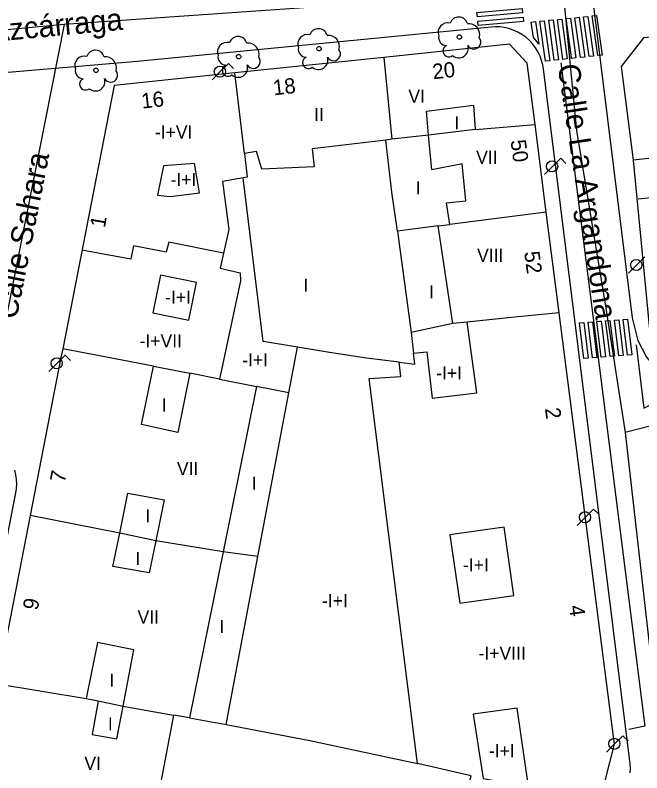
# Model space of a CAD drawing. Extents: x 282771 to 285132, y 4823109 to 4825496.
# Drawn here: x 284793.1 to 284864.9, y 4823365.4 to 4823452.2 of the extents above; entities that cross this region are included whole.
import ezdxf

# ---------------------------------------------------------------- set-up
doc = ezdxf.new("R2010")
doc.units = 0
for name, color, linetype in [('ACERA-BORDILLO', 7, 'Continuous'), ('ARBOL', 7, 'Continuous'), ('CALLE-EJE', 7, 'Continuous'), ('CALLE-TEXTO', 7, 'Continuous'), ('EDIFICIO', 7, 'Continuous'), ('FAROLA', 7, 'Continuous'), ('INTERIOR-EDIFICIO', 7, 'Continuous'), ('MEDIANERA', 7, 'Continuous'), ('NUM-PORTAL', 7, 'Continuous'), ('PASO-PEATONES', 7, 'Continuous'), ('SENAL-VIARIA', 7, 'Continuous'), ('TXT-ALTURA-EDIFICIO', 7, 'Continuous')]:
    doc.layers.add(name, color=color, linetype=linetype)

msp = doc.modelspace()

# ---------------------------------------------------------------- linework, layer by layer
at = {"layer": 'ACERA-BORDILLO'}
for points in [[(284855.25, 4823486.128), (284863.756, 4823417.547), (284864.409, 4823414.942), (284865.404, 4823413.045), (284866.461, 4823411.77), (284867.922, 4823410.34), (284869.412, 4823409.284), (284870.62, 4823408.876), (284871.97, 4823408.556), (284873.249, 4823408.467), (284874.776, 4823408.431), (284876.768, 4823408.817), (284877.567, 4823409.19), (284878.419, 4823409.776), (284879.201, 4823410.38), (284879.752, 4823410.984), (284880.356, 4823411.731), (284880.853, 4823412.584), (284881.279, 4823413.49), (284881.599, 4823414.343), (284881.783, 4823414.941), (284879.943, 4823416.751), (284890.083, 4823456.981)], [(284863.531, 4823365.425), (284863.54, 4823365.943), (284863.501, 4823366.458), (284853.601, 4823446.036), (284853.519, 4823446.517), (284853.39, 4823447.004), (284853.212, 4823447.49), (284852.983, 4823447.969), (284852.702, 4823448.432), (284852.373, 4823448.872), (284851.996, 4823449.281), (284851.579, 4823449.651), (284851.126, 4823449.978), (284850.645, 4823450.255), (284850.143, 4823450.48), (284849.63, 4823450.652), (284849.112, 4823450.771), (284848.598, 4823450.838), (284848.095, 4823450.857), (284847.608, 4823450.831), (284807.083, 4823446.87), (284748.402, 4823441.9)], [(284793.054, 4823400.1), (284793.183, 4823399.561), (284793.257, 4823399.024), (284793.278, 4823398.495), (284793.249, 4823397.982), (284793.176, 4823397.491), (284783.084, 4823345.791)]]:
    msp.add_lwpolyline(points, dxfattribs=at)
at = {"layer": 'ARBOL'}
for centre, major_axis, ratio, start_param, end_param in [((284843.895, 4823450.939), (0.592, 0.853), 0.999979, 5.591972, 8.13565), ((284827.834, 4823449.601), (0.592, 0.853), 0.999979, 5.592452, 8.136131), ((284842.635, 4823450.209), (0.625, 0.901), 0.999979, 0.35231, 2.536141), ((284845.025, 4823449.939), (0.725, 1.046), 0.999979, 5.057734, 6.990975), ((284818.644, 4823448.708), (0.593, 0.853), 0.999979, 5.592729, 8.136408), ((284826.574, 4823448.871), (0.626, 0.901), 0.999979, 0.352791, 2.536621), ((284828.964, 4823448.601), (0.726, 1.045), 0.999979, 5.058215, 6.991455), ((284842.525, 4823449.639), (-0.533, -0.769), 0.999979, 5.119977, 6.857162), ((284817.384, 4823447.978), (0.626, 0.901), 0.999979, 0.353067, 2.536898), ((284819.774, 4823447.708), (0.726, 1.045), 0.999979, 5.058491, 6.991732), ((284845.635, 4823449.109), (-0.454, -0.655), 0.999979, 5.824453, 9.141077), ((284802.313, 4823447.14), (0.593, 0.852), 0.999978, 5.593221, 8.1369), ((284826.464, 4823448.301), (-0.534, -0.768), 0.999979, 5.120457, 6.857643), ((284829.574, 4823447.771), (-0.455, -0.654), 0.999979, 5.824933, 9.141557), ((284842.765, 4823448.089), (-0.383, -0.552), 0.999979, 4.16245, 7.578684), ((284843.905, 4823448.389), (-0.619, -0.892), 0.999979, 6.173379, 8.773457), ((284801.053, 4823446.41), (0.626, 0.9), 0.999978, 0.35356, 2.537391), ((284803.443, 4823446.14), (0.727, 1.045), 0.999978, 5.058984, 6.992224), ((284817.274, 4823447.408), (-0.534, -0.768), 0.999979, 5.120734, 6.857919), ((284820.384, 4823446.878), (-0.455, -0.654), 0.999979, 5.82521, 9.141834), ((284826.704, 4823446.751), (-0.383, -0.552), 0.999979, 4.16293, 7.579164), ((284827.844, 4823447.051), (-0.619, -0.892), 0.999979, 6.173859, 8.773937), ((284817.514, 4823445.858), (-0.383, -0.552), 0.999979, 4.163207, 7.579441), ((284818.654, 4823446.158), (-0.62, -0.891), 0.999979, 6.174136, 8.774214), ((284800.943, 4823445.84), (-0.534, -0.768), 0.999978, 5.121227, 6.858412), ((284804.053, 4823445.31), (-0.455, -0.654), 0.999978, 5.825702, 9.142327), ((284801.183, 4823444.29), (-0.384, -0.552), 0.999978, 4.1637, 7.579933), ((284802.323, 4823444.59), (-0.62, -0.891), 0.999978, 6.174629, 8.774707)]:
    msp.add_ellipse(centre, major_axis=major_axis, ratio=ratio, start_param=start_param, end_param=end_param, dxfattribs=at)
for centre, ratio in [((284843.965, 4823449.679), 0.999979), ((284827.904, 4823448.341), 0.999979), ((284818.714, 4823447.448), 0.999979), ((284802.383, 4823445.88), 0.999978)]:
    msp.add_ellipse(centre, major_axis=(0.145, 0.209), ratio=ratio, dxfattribs=at)
at = {"layer": 'CALLE-EJE'}
for points in [[(284855.813, 4823455.121), (284798.737, 4823451.115)], [(284855.813, 4823455.121), (284857.38, 4823438.982), (284860.726, 4823418.626), (284862.94, 4823404.397)], [(284798.737, 4823451.115), (284725.682, 4823444.29)], [(284798.737, 4823451.115), (284788.572, 4823400.02)], [(284880.876, 4823402.09), (284876.29, 4823404.105), (284871.034, 4823405.55), (284867.578, 4823405.599), (284862.94, 4823404.397), (284868.127, 4823358.724)]]:
    msp.add_lwpolyline(points, dxfattribs=at)
at = {"layer": 'EDIFICIO'}
for points in [[(284883.353, 4823447.493), (284880.787, 4823450.776), (284865.043, 4823449.611), (284862.503, 4823446.311), (284863.863, 4823435.591), (284865.738, 4823416.183), (284874.098, 4823415.431), (284875.798, 4823417.252), (284883.353, 4823447.493)], [(284788.662, 4823342.319), (284797.87, 4823340.476), (284809.181, 4823338.212), (284827.238, 4823334.597), (284836.169, 4823332.809), (284848.841, 4823330.273), (284852.482, 4823332.12), (284860.082, 4823362.25), (284861.722, 4823368.72), (284861.382, 4823371.33), (284859.512, 4823385.91), (284855.393, 4823418.101), (284853.923, 4823429.641), (284852.633, 4823439.671), (284851.743, 4823446.691), (284849.693, 4823448.851), (284835.343, 4823447.351), (284818.283, 4823445.581), (284804.463, 4823444.15), (284798.572, 4823413.99)], [(284798.572, 4823413.99), (284798.372, 4823413), (284794.842, 4823394.89), (284791.072, 4823375.62)]]:
    msp.add_lwpolyline(points, dxfattribs=at)
at = {"layer": 'FAROLA'}
for p, q in [((284817.538, 4823446.653), (284816.598, 4823445.723)), ((284818.128, 4823446.063), (284817.538, 4823446.653)), ((284816.598, 4823445.723), (284815.668, 4823444.783)), ((284855.568, 4823435.804), (284854.628, 4823434.874)), ((284856.158, 4823435.214), (284855.568, 4823435.804)), ((284854.628, 4823434.874), (284853.698, 4823433.934)), ((284865.193, 4823424.505), (284864.253, 4823423.575)), ((284864.253, 4823423.575), (284863.323, 4823422.635)), ((284798.861, 4823413.254), (284797.921, 4823412.324)), ((284799.451, 4823412.664), (284798.861, 4823413.254)), ((284797.921, 4823412.324), (284796.991, 4823411.384)), ((284859.334, 4823395.631), (284858.394, 4823394.701)), ((284859.924, 4823395.041), (284859.334, 4823395.631)), ((284858.394, 4823394.701), (284857.464, 4823393.761)), ((284862.682, 4823369.685), (284861.742, 4823368.755)), ((284863.272, 4823369.095), (284862.682, 4823369.685)), ((284861.742, 4823368.755), (284860.812, 4823367.815))]:
    msp.add_line(p, q, dxfattribs=at)
for centre in [(284816.558, 4823445.723), (284854.588, 4823434.874), (284864.213, 4823423.575), (284797.881, 4823412.324), (284858.354, 4823394.701), (284861.702, 4823368.755)]:
    msp.add_circle(centre, 0.638, dxfattribs=at)
at = {"layer": 'INTERIOR-EDIFICIO'}
msp.add_line((284840.423, 4823438.461), (284840.213, 4823441.181), dxfattribs=at)
for points in [[(284840.213, 4823441.181), (284845.583, 4823441.871), (284845.793, 4823439.081), (284840.423, 4823438.461)], [(284840.423, 4823438.461), (284836.233, 4823437.971), (284835.563, 4823437.891), (284827.133, 4823436.891), (284827.363, 4823434.821), (284821.373, 4823434.56), (284820.763, 4823436.56), (284819.375, 4823436.341), (284819.693, 4823433.65), (284819.223, 4823433.56), (284816.873, 4823433.15), (284817.583, 4823427.65), (284816.963, 4823424.92), (284816.582, 4823423.2), (284818.892, 4823422.69), (284818.922, 4823421.78), (284816.526, 4823410.506), (284820.748, 4823409.667), (284816.922, 4823390.75), (284813.074, 4823371.715), (284811.257, 4823372.041), (284808.781, 4823358.948)], [(284839.842, 4823345.33), (284844.542, 4823344.07), (284846.822, 4823352.63), (284842.122, 4823353.89), (284845.322, 4823365.09), (284839.172, 4823366.5), (284833.632, 4823410.57), (284837.272, 4823410.82), (284837.072, 4823412.44), (284838.882, 4823412.22), (284838.735, 4823413.476), (284840.232, 4823413.62), (284840.872, 4823408.35), (284845.982, 4823408.95), (284844.877, 4823417.05), (284843.212, 4823416.881), (284841.558, 4823428.057), (284842.897, 4823428.228), (284842.513, 4823430.711), (284844.713, 4823430.911), (284844.273, 4823435.151), (284840.823, 4823434.471), (284840.423, 4823438.461)], [(284810.113, 4823434.93), (284809.433, 4823431.56), (284810.883, 4823431.42), (284814.223, 4823431.85), (284813.673, 4823435.22), (284810.113, 4823434.93)], [(284808.902, 4823418.1), (284813.002, 4823417.27), (284813.882, 4823421.58), (284809.782, 4823422.41), (284808.902, 4823418.1)], [(284811.742, 4823404.39), (284807.602, 4823405.32), (284808.962, 4823412.01), (284813.125, 4823411.183), (284811.742, 4823404.39)], [(284808.482, 4823388.33), (284804.302, 4823389.04), (284805.092, 4823392.89), (284806.032, 4823397.44), (284810.192, 4823396.69), (284809.222, 4823391.99), (284808.482, 4823388.33)], [(284842.892, 4823392.67), (284844.022, 4823384.84), (284850.202, 4823385.73), (284849.082, 4823393.56), (284842.892, 4823392.67)], [(284801.242, 4823373.94), (284802.622, 4823373.66), (284801.952, 4823369.82), (284804.782, 4823369.33), (284805.482, 4823373.08), (284806.692, 4823379.5), (284802.542, 4823380.35), (284801.242, 4823373.94)], [(284851.872, 4823363.86), (284850.602, 4823372.82), (284845.562, 4823372.13), (284846.692, 4823364.78), (284851.872, 4823363.86)]]:
    msp.add_lwpolyline(points, dxfattribs=at)
at = {"layer": 'MEDIANERA'}
for p, q in [((284835.343, 4823447.351), (284836.233, 4823437.971)), ((284819.375, 4823436.341), (284818.283, 4823445.581)), ((284845.793, 4823439.081), (284852.633, 4823439.671)), ((284853.923, 4823429.641), (284842.897, 4823428.228)), ((284841.558, 4823428.057), (284836.903, 4823427.461)), ((284843.212, 4823416.881), (284838.452, 4823415.87)), ((284838.452, 4823415.87), (284838.735, 4823413.476)), ((284824.452, 4823408.93), (284825.452, 4823414.18)), ((284808.962, 4823412.01), (284798.572, 4823413.99)), ((284816.526, 4823410.506), (284813.125, 4823411.183)), ((284824.452, 4823408.93), (284820.748, 4823409.667)), ((284820.902, 4823390.2), (284824.452, 4823408.93)), ((284817.272, 4823370.96), (284820.902, 4823390.2)), ((284791.072, 4823375.62), (284801.242, 4823373.94)), ((284813.074, 4823371.715), (284817.272, 4823370.96))]:
    msp.add_line(p, q, dxfattribs=at)
for points in [[(284836.903, 4823427.461), (284836.233, 4823431.931), (284835.563, 4823437.891)], [(284870.253, 4823436.301), (284868.423, 4823436.091), (284863.863, 4823435.591)], [(284864.423, 4823431.141), (284870.033, 4823431.731), (284870.253, 4823436.301)], [(284825.452, 4823414.18), (284821.522, 4823414.82), (284819.223, 4823433.56)], [(284836.903, 4823427.461), (284837.098, 4823425.997), (284838.452, 4823415.87)], [(284816.963, 4823424.92), (284810.702, 4823426.18), (284810.412, 4823425.05), (284806.682, 4823425.78), (284806.382, 4823424.25), (284800.772, 4823425.28)], [(284855.393, 4823418.101), (284850.293, 4823417.601), (284844.877, 4823417.05)], [(284837.072, 4823412.44), (284833.342, 4823412.9), (284829.112, 4823413.58), (284825.452, 4823414.18)], [(284820.902, 4823390.2), (284816.922, 4823390.75), (284809.222, 4823391.99), (284805.092, 4823392.89), (284794.842, 4823394.89)], [(284802.622, 4823373.66), (284805.482, 4823373.08), (284811.257, 4823372.041)], [(284817.272, 4823370.96), (284826.842, 4823369.15), (284839.172, 4823366.5)]]:
    msp.add_lwpolyline(points, dxfattribs=at)
at = {"layer": 'PASO-PEATONES'}
for points in [[(284845.979, 4823452.502), (284851.155, 4823452.964), (284851.21, 4823452.467), (284846.033, 4823452.004)], [(284846.087, 4823451.507), (284851.264, 4823451.97), (284851.318, 4823451.472), (284846.141, 4823451.01)], [(284852.201, 4823451.395), (284852.699, 4823451.445), (284853.061, 4823448.86), (284852.88, 4823449.127), (284852.448, 4823449.63)], [(284853.197, 4823451.496), (284853.695, 4823451.546), (284854.336, 4823446.969), (284853.838, 4823446.916)], [(284854.193, 4823451.597), (284854.69, 4823451.647), (284855.33, 4823447.076), (284854.833, 4823447.022)], [(284855.188, 4823451.698), (284855.686, 4823451.748), (284856.325, 4823447.182), (284855.828, 4823447.129)], [(284856.184, 4823451.797), (284856.236, 4823451.804), (284856.682, 4823451.849), (284857.32, 4823447.289), (284856.823, 4823447.236), (284856.766, 4823447.639)], [(284857.179, 4823451.9), (284857.677, 4823451.95), (284858.315, 4823447.396), (284857.817, 4823447.342)], [(284858.175, 4823452.001), (284858.673, 4823452.051), (284859.31, 4823447.503), (284858.812, 4823447.449)], [(284859.171, 4823452.101), (284859.669, 4823452.152), (284860.304, 4823447.609), (284859.807, 4823447.556)], [(284857.716, 4823416.967), (284858.216, 4823417.005), (284858.716, 4823412.925), (284858.217, 4823412.888)], [(284858.715, 4823417.042), (284859.214, 4823417.079), (284859.714, 4823413), (284859.215, 4823412.962)], [(284859.713, 4823417.117), (284860.016, 4823417.139), (284860.212, 4823417.154), (284860.278, 4823416.614), (284860.713, 4823413.074), (284860.214, 4823413.037)], [(284860.711, 4823417.191), (284861.211, 4823417.229), (284861.614, 4823413.944), (284861.711, 4823413.149), (284861.212, 4823413.112), (284860.946, 4823415.279)], [(284861.71, 4823417.266), (284862.209, 4823417.303), (284862.709, 4823413.224), (284862.211, 4823413.186)], [(284862.708, 4823417.341), (284863.207, 4823417.378), (284863.704, 4823413.328), (284863.706, 4823413.298), (284863.208, 4823413.261)]]:
    msp.add_lwpolyline(points, close=True, dxfattribs=at)
at = {"layer": 'SENAL-VIARIA'}
for points in [[(284855.599, 4823446.747), (284865.209, 4823370.759), (284863.375, 4823370.386)], [(284864.192, 4823414.444), (284865.093, 4823407.199), (284866.678, 4823408.038), (284868.699, 4823408.411), (284870.968, 4823408.38), (284873.019, 4823408.007), (284875.04, 4823407.51), (284876.5, 4823406.763), (284878.397, 4823405.613), (284879.516, 4823404.929), (284880.386, 4823408.66)]]:
    msp.add_lwpolyline(points, dxfattribs=at)

# ---------------------------------------------------------------- texts
at = {"layer": 'CALLE-TEXTO'}
for s, rotation, p in [('Calle Azcárraga', 5.33782, (284781.839, 4823448.312)), ('Calle La Argandona', 278.5227, (284855.214, 4823446.437)), ('Calle Sahara', 78.74873, (284793.278, 4823417.267))]:
    msp.add_text(s, height=2.5, rotation=rotation, dxfattribs=at).set_placement(p)
at = {"layer": 'NUM-PORTAL'}
for s, rotation, p in [('20', 6.39062, (284840.983, 4823444.842)), ('18', 6.39062, (284822.731, 4823443.001)), ('16', 6.39062, (284807.655, 4823441.479)), ('50', 277.5694, (284849.824, 4823437.83)), ('1', 80.1904, (284803.4, 4823427.777)), ('52', 277.5694, (284851.383, 4823425.058)), ('2', 277.5694, (284853.759, 4823407.14)), ('7', 78.90956, (284798.796, 4823398.58)), ('9', 78.90955, (284795.696, 4823383.968)), ('4', 277.5694, (284856.506, 4823384.53))]:
    msp.add_text(s, height=1.75, rotation=rotation, dxfattribs=at).set_placement(p)
at = {"layer": 'TXT-ALTURA-EDIFICIO'}
for s, p in [('VI', (284838.131, 4823442.152)), ('II', (284827.351, 4823440.051)), ('I', (284843.402, 4823439.121)), ('-I+VI', (284809.121, 4823438.06)), ('VII', (284845.888, 4823435.161)), ('-I+I', (284810.919, 4823432.62)), ('I', (284838.962, 4823431.671)), ('VIII', (284846.002, 4823423.941)), ('I', (284826.131, 4823420.52)), ('I', (284840.511, 4823419.771)), ('-I+I', (284810.289, 4823419.14)), ('-I+VII', (284807.37, 4823414.15)), ('-I+I', (284819.119, 4823411.96)), ('-I+I', (284841.309, 4823410.47)), ('I', (284809.891, 4823406.8)), ('VII', (284811.642, 4823399.52)), ('I', (284820.201, 4823397.86)), ('I', (284808.031, 4823394.1)), ('I', (284806.901, 4823389.22)), ('-I+I', (284844.389, 4823388.49)), ('-I+I', (284828.249, 4823384.4)), ('VII', (284807.142, 4823382.52)), ('I', (284816.511, 4823381.44)), ('-I+VIII', (284846.169, 4823378.39)), ('I', (284803.921, 4823375.29)), ('I', (284803.741, 4823370.3)), ('-I+I', (284847.349, 4823367.22)), ('VI', (284801.052, 4823365.77))]:
    msp.add_text(s, height=1.5, rotation=0.00059, dxfattribs=at).set_placement(p)

doc.saveas('drawing.dxf')
